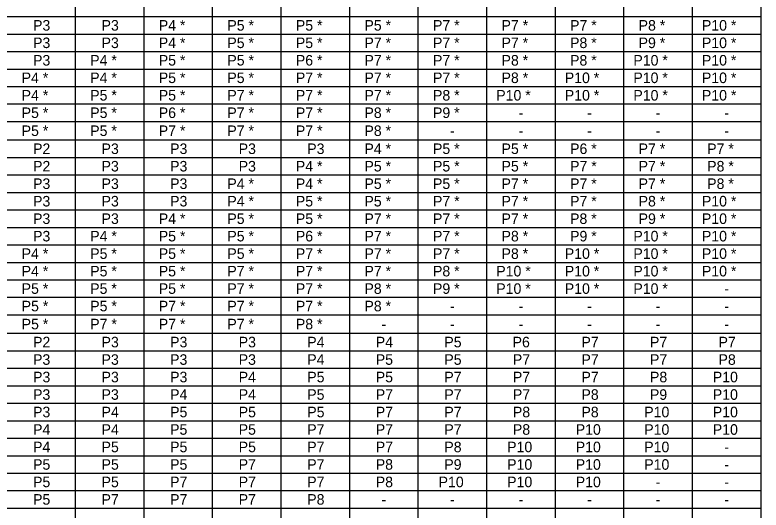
# Model space of a CAD drawing. Extents: x 637580 to 641008, y 294594 to 295782.
# Drawn here: x 638664.4 to 638876.7, y 295346 to 295486.9 of the extents above; entities that cross this region are included whole.
import ezdxf

# ---------------------------------------------------------------- set-up
doc = ezdxf.new("R2010")
doc.units = 0
doc.layers.add('1', color=7, linetype='Continuous')
doc.layers.add('2', color=7, linetype='Continuous')

msp = doc.modelspace()

# ---------------------------------------------------------------- linework, layer by layer
at = {"layer": '1'}
for p, q in [((638876.73, 295231.34), (638876.73, 295750.63)), ((638681.66, 295231.34), (638681.66, 295735.61)), ((638701.17, 295231.34), (638701.17, 295735.61)), ((638720.67, 295231.34), (638720.67, 295735.61)), ((638740.18, 295231.34), (638740.18, 295735.61)), ((638759.69, 295231.34), (638759.69, 295735.61)), ((638779.2, 295231.34), (638779.2, 295735.61)), ((638798.7, 295231.34), (638798.7, 295735.61)), ((638818.21, 295231.34), (638818.21, 295735.61)), ((638837.72, 295231.34), (638837.72, 295735.61)), ((638857.23, 295231.34), (638857.23, 295735.61)), ((638509.81, 295451.3), (638876.73, 295451.3)), ((638509.81, 295396.31), (638876.73, 295396.31))]:
    msp.add_line(p, q, dxfattribs=at)
at = {"layer": '2'}
for p, q in [((638536.61, 295486.4), (638876.73, 295486.4)), ((638536.61, 295481.43), (638876.73, 295481.43)), ((638536.61, 295476.45), (638876.73, 295476.45)), ((638536.61, 295471.48), (638876.73, 295471.48)), ((638536.61, 295466.51), (638876.73, 295466.51)), ((638536.61, 295461.54), (638876.73, 295461.54)), ((638536.61, 295456.56), (638876.73, 295456.56)), ((638536.61, 295446.33), (638876.73, 295446.33)), ((638536.61, 295441.35), (638876.73, 295441.35)), ((638536.61, 295436.38), (638876.73, 295436.38)), ((638536.61, 295431.41), (638876.73, 295431.41)), ((638536.61, 295426.44), (638876.73, 295426.44)), ((638536.61, 295421.46), (638876.73, 295421.46)), ((638536.61, 295416.49), (638876.73, 295416.49)), ((638536.61, 295411.52), (638876.73, 295411.52)), ((638536.61, 295406.55), (638876.73, 295406.55)), ((638536.61, 295401.57), (638876.73, 295401.57)), ((638536.61, 295391.34), (638876.73, 295391.34)), ((638536.61, 295386.36), (638876.73, 295386.36)), ((638536.61, 295381.39), (638876.73, 295381.39)), ((638536.61, 295376.42), (638876.73, 295376.42)), ((638536.61, 295371.45), (638876.73, 295371.45)), ((638536.61, 295366.47), (638876.73, 295366.47)), ((638536.61, 295361.5), (638876.73, 295361.5)), ((638536.61, 295356.53), (638876.73, 295356.53)), ((638536.61, 295351.56), (638876.73, 295351.56)), ((638536.61, 295346.58), (638876.73, 295346.58))]:
    msp.add_line(p, q, dxfattribs=at)

# ---------------------------------------------------------------- texts
at = {"layer": '1'}
for s, p in [('P3', (638669.56, 295482.41)), ('P3', (638689.06, 295482.41)), ('P4 *', (638705.34, 295482.41)), ('P5 *', (638724.85, 295482.41)), ('P5 *', (638744.35, 295482.41)), ('P5 *', (638763.86, 295482.41)), ('P7 *', (638783.37, 295482.41)), ('P7 *', (638802.88, 295482.41)), ('P7 *', (638822.38, 295482.41)), ('P8 *', (638841.89, 295482.41)), ('P10 *', (638859.9, 295482.41)), ('P3', (638669.56, 295477.44)), ('P3', (638689.06, 295477.44)), ('P4 *', (638705.34, 295477.44)), ('P5 *', (638724.85, 295477.44)), ('P5 *', (638744.35, 295477.44)), ('P7 *', (638763.86, 295477.44)), ('P7 *', (638783.37, 295477.44)), ('P7 *', (638802.88, 295477.44)), ('P8 *', (638822.38, 295477.44)), ('P9 *', (638841.89, 295477.44)), ('P10 *', (638859.9, 295477.44)), ('P3', (638669.56, 295472.47)), ('P6 *', (638744.35, 295472.47)), ('P8 *', (638802.88, 295472.47)), ('P8 *', (638822.38, 295472.47)), ('P10 *', (638840.39, 295472.47)), ('P10 *', (638859.9, 295472.47)), ('P4 *', (638685.83, 295472.47)), ('P5 *', (638705.34, 295472.47)), ('P5 *', (638724.85, 295472.47)), ('P7 *', (638763.86, 295472.47)), ('P7 *', (638783.37, 295472.47)), ('P4 *', (638666.32, 295467.49)), ('P4 *', (638685.83, 295467.49)), ('P5 *', (638705.34, 295467.49)), ('P5 *', (638724.85, 295467.49)), ('P7 *', (638744.35, 295467.49)), ('P7 *', (638763.86, 295467.49)), ('P7 *', (638783.37, 295467.49)), ('P8 *', (638802.88, 295467.49)), ('P10 *', (638820.88, 295467.49)), ('P10 *', (638840.39, 295467.49)), ('P10 *', (638859.9, 295467.49)), ('P4 *', (638666.32, 295462.52)), ('P5 *', (638685.83, 295462.52)), ('P5 *', (638705.34, 295462.52)), ('P7 *', (638724.85, 295462.52)), ('P7 *', (638744.35, 295462.52)), ('P7 *', (638763.86, 295462.52)), ('P8 *', (638783.37, 295462.52)), ('P10 *', (638801.38, 295462.52)), ('P10 *', (638820.88, 295462.52)), ('P10 *', (638840.39, 295462.52)), ('P10 *', (638859.9, 295462.52)), ('P5 *', (638666.32, 295457.55)), ('P5 *', (638685.83, 295457.55)), ('P6 *', (638705.34, 295457.55)), ('P7 *', (638724.85, 295457.55)), ('P7 *', (638744.35, 295457.55)), ('P8 *', (638763.86, 295457.55)), ('P9 *', (638783.37, 295457.55)), ('-', (638807.73, 295457.55)), ('-', (638827.23, 295457.55)), ('-', (638846.74, 295457.55)), ('-', (638866.25, 295457.55)), ('P5 *', (638666.32, 295452.43)), ('P5 *', (638685.83, 295452.43)), ('P7 *', (638705.34, 295452.43)), ('P7 *', (638724.85, 295452.43)), ('P7 *', (638744.35, 295452.43)), ('P8 *', (638763.86, 295452.43)), ('-', (638788.22, 295452.43)), ('-', (638807.73, 295452.43)), ('-', (638827.23, 295452.43)), ('-', (638846.74, 295452.43)), ('-', (638866.25, 295452.43)), ('P2', (638669.56, 295447.31)), ('P3', (638689.06, 295447.31)), ('P3', (638708.57, 295447.31)), ('P3', (638728.08, 295447.31)), ('P3', (638747.59, 295447.31)), ('P4 *', (638763.86, 295447.31)), ('P5 *', (638783.37, 295447.31)), ('P5 *', (638802.88, 295447.31)), ('P6 *', (638822.38, 295447.31)), ('P7 *', (638841.89, 295447.31)), ('P7 *', (638861.4, 295447.31)), ('P2', (638669.56, 295442.34)), ('P3', (638689.06, 295442.34)), ('P3', (638708.57, 295442.34)), ('P3', (638728.08, 295442.34)), ('P4 *', (638744.35, 295442.34)), ('P5 *', (638763.86, 295442.34)), ('P5 *', (638783.37, 295442.34)), ('P5 *', (638802.88, 295442.34)), ('P7 *', (638822.38, 295442.34)), ('P7 *', (638841.89, 295442.34)), ('P8 *', (638861.4, 295442.34)), ('P3', (638669.56, 295437.37)), ('P3', (638689.06, 295437.37)), ('P3', (638708.57, 295437.37)), ('P4 *', (638724.85, 295437.37)), ('P4 *', (638744.35, 295437.37)), ('P5 *', (638763.86, 295437.37)), ('P5 *', (638783.37, 295437.37)), ('P7 *', (638802.88, 295437.37)), ('P7 *', (638822.38, 295437.37)), ('P7 *', (638841.89, 295437.37)), ('P8 *', (638861.4, 295437.37)), ('P3', (638669.56, 295432.39)), ('P3', (638689.06, 295432.39)), ('P3', (638708.57, 295432.39)), ('P4 *', (638724.85, 295432.39)), ('P5 *', (638744.35, 295432.39)), ('P5 *', (638763.86, 295432.39)), ('P7 *', (638783.37, 295432.39)), ('P7 *', (638802.88, 295432.39)), ('P7 *', (638822.38, 295432.39)), ('P8 *', (638841.89, 295432.39)), ('P10 *', (638859.9, 295432.39)), ('P3', (638669.56, 295427.42)), ('P3', (638689.06, 295427.42)), ('P4 *', (638705.34, 295427.42)), ('P5 *', (638724.85, 295427.42)), ('P5 *', (638744.35, 295427.42)), ('P7 *', (638763.86, 295427.42)), ('P7 *', (638783.37, 295427.42)), ('P7 *', (638802.88, 295427.42)), ('P8 *', (638822.38, 295427.42)), ('P9 *', (638841.89, 295427.42)), ('P10 *', (638859.9, 295427.42)), ('P3', (638669.56, 295422.45)), ('P4 *', (638685.83, 295422.45)), ('P5 *', (638705.34, 295422.45)), ('P5 *', (638724.85, 295422.45)), ('P6 *', (638744.35, 295422.45)), ('P7 *', (638763.86, 295422.45)), ('P7 *', (638783.37, 295422.45)), ('P8 *', (638802.88, 295422.45)), ('P9 *', (638822.38, 295422.45)), ('P10 *', (638840.39, 295422.45)), ('P10 *', (638859.9, 295422.45)), ('P4 *', (638666.32, 295417.48)), ('P5 *', (638685.83, 295417.48)), ('P5 *', (638705.34, 295417.48)), ('P5 *', (638724.85, 295417.48)), ('P7 *', (638744.35, 295417.48)), ('P7 *', (638763.86, 295417.48)), ('P7 *', (638783.37, 295417.48)), ('P8 *', (638802.88, 295417.48)), ('P10 *', (638820.88, 295417.48)), ('P10 *', (638840.39, 295417.48)), ('P10 *', (638859.9, 295417.48)), ('P4 *', (638666.32, 295412.5)), ('P5 *', (638685.83, 295412.5)), ('P5 *', (638705.34, 295412.5)), ('P7 *', (638724.85, 295412.5)), ('P7 *', (638744.35, 295412.5)), ('P7 *', (638763.86, 295412.5)), ('P8 *', (638783.37, 295412.5)), ('P10 *', (638801.38, 295412.5)), ('P10 *', (638820.88, 295412.5)), ('P10 *', (638840.39, 295412.5)), ('P10 *', (638859.9, 295412.5)), ('P5 *', (638666.32, 295407.53)), ('P5 *', (638685.83, 295407.53)), ('P5 *', (638705.34, 295407.53)), ('P7 *', (638724.85, 295407.53)), ('P7 *', (638744.35, 295407.53)), ('P8 *', (638763.86, 295407.53)), ('P9 *', (638783.37, 295407.53)), ('P10 *', (638801.38, 295407.53)), ('P10 *', (638820.88, 295407.53)), ('P10 *', (638840.39, 295407.53)), ('-', (638866.25, 295407.53)), ('P5 *', (638666.32, 295402.56)), ('P5 *', (638685.83, 295402.56)), ('P7 *', (638705.34, 295402.56)), ('P7 *', (638724.85, 295402.56)), ('P7 *', (638744.35, 295402.56)), ('P8 *', (638763.86, 295402.56)), ('-', (638788.22, 295402.56)), ('-', (638807.73, 295402.56)), ('-', (638827.23, 295402.56)), ('-', (638846.74, 295402.56)), ('-', (638866.25, 295402.56)), ('P5 *', (638666.32, 295397.44)), ('P7 *', (638685.83, 295397.44)), ('P7 *', (638705.34, 295397.44)), ('P7 *', (638724.85, 295397.44)), ('P8 *', (638744.35, 295397.44)), ('-', (638768.71, 295397.44)), ('-', (638788.22, 295397.44)), ('-', (638807.73, 295397.44)), ('-', (638827.23, 295397.44)), ('-', (638846.74, 295397.44)), ('-', (638866.25, 295397.44)), ('P2', (638669.56, 295392.32)), ('P3', (638689.06, 295392.32)), ('P3', (638708.57, 295392.32)), ('P3', (638728.08, 295392.32)), ('P4', (638747.59, 295392.32)), ('P4', (638767.09, 295392.32)), ('P5', (638786.6, 295392.32)), ('P6', (638806.03, 295392.32)), ('P7', (638825.62, 295392.32)), ('P7', (638845.12, 295392.32)), ('P7', (638864.63, 295392.32)), ('P3', (638669.56, 295387.35)), ('P3', (638689.06, 295387.35)), ('P3', (638708.57, 295387.35)), ('P3', (638728.08, 295387.35)), ('P4', (638747.59, 295387.35)), ('P5', (638767.09, 295387.35)), ('P5', (638786.6, 295387.35)), ('P7', (638806.11, 295387.35)), ('P7', (638825.62, 295387.35)), ('P7', (638845.12, 295387.35)), ('P8', (638864.63, 295387.35)), ('P3', (638669.56, 295382.38)), ('P3', (638689.06, 295382.38)), ('P3', (638708.57, 295382.38)), ('P4', (638728.08, 295382.38)), ('P5', (638747.59, 295382.38)), ('P5', (638767.09, 295382.38)), ('P7', (638786.6, 295382.38)), ('P7', (638806.11, 295382.38)), ('P7', (638825.62, 295382.38)), ('P8', (638845.12, 295382.38)), ('P10', (638863, 295382.38)), ('P3', (638669.56, 295377.4)), ('P3', (638689.06, 295377.4)), ('P4', (638708.57, 295377.4)), ('P4', (638728.08, 295377.4)), ('P5', (638747.59, 295377.4)), ('P7', (638767.09, 295377.4)), ('P7', (638786.6, 295377.4)), ('P7', (638806.11, 295377.4)), ('P8', (638825.62, 295377.4)), ('P9', (638845.11, 295377.4)), ('P10', (638863, 295377.4)), ('P3', (638669.56, 295372.43)), ('P4', (638689.06, 295372.43)), ('P5', (638708.57, 295372.43)), ('P5', (638728.08, 295372.43)), ('P5', (638747.59, 295372.43)), ('P7', (638767.09, 295372.43)), ('P7', (638786.6, 295372.43)), ('P8', (638806.11, 295372.43)), ('P8', (638825.62, 295372.43)), ('P10', (638843.49, 295372.43)), ('P10', (638863, 295372.43)), ('P4', (638669.56, 295367.46)), ('P4', (638689.06, 295367.46)), ('P5', (638708.57, 295367.46)), ('P5', (638728.08, 295367.46)), ('P7', (638747.59, 295367.46)), ('P7', (638767.09, 295367.46)), ('P7', (638786.6, 295367.46)), ('P8', (638806.11, 295367.46)), ('P10', (638823.99, 295367.46)), ('P10', (638843.49, 295367.46)), ('P10', (638863, 295367.46)), ('P4', (638669.56, 295362.49)), ('P5', (638689.06, 295362.49)), ('P5', (638708.57, 295362.49)), ('P5', (638728.08, 295362.49)), ('P7', (638747.59, 295362.49)), ('P7', (638767.09, 295362.49)), ('P8', (638786.6, 295362.49)), ('P10', (638804.48, 295362.49)), ('P10', (638823.99, 295362.49)), ('P10', (638843.49, 295362.49)), ('-', (638866.25, 295362.49)), ('P5', (638669.56, 295357.51)), ('P5', (638689.06, 295357.51)), ('P5', (638708.57, 295357.51)), ('P7', (638728.08, 295357.51)), ('P7', (638747.59, 295357.51)), ('P8', (638767.09, 295357.51)), ('P9', (638786.59, 295357.51)), ('P10', (638804.48, 295357.51)), ('P10', (638823.99, 295357.51)), ('P10', (638843.49, 295357.51)), ('-', (638866.25, 295357.51)), ('P5', (638669.56, 295352.54)), ('P5', (638689.06, 295352.54)), ('P7', (638708.57, 295352.54)), ('P7', (638728.08, 295352.54)), ('P7', (638747.59, 295352.54)), ('P8', (638767.09, 295352.54)), ('P10', (638784.97, 295352.54)), ('P10', (638804.48, 295352.54)), ('P10', (638823.99, 295352.54)), ('-', (638846.74, 295352.54)), ('-', (638866.25, 295352.54)), ('P5', (638669.56, 295347.57)), ('P7', (638689.06, 295347.57)), ('P7', (638708.57, 295347.57)), ('P7', (638728.08, 295347.57)), ('P8', (638747.59, 295347.57)), ('-', (638768.71, 295347.57)), ('-', (638788.22, 295347.57)), ('-', (638807.73, 295347.57)), ('-', (638827.23, 295347.57)), ('-', (638846.74, 295347.57)), ('-', (638866.25, 295347.57))]:
    msp.add_text(s, height=3, dxfattribs=at).set_placement(p)

doc.saveas('drawing.dxf')
